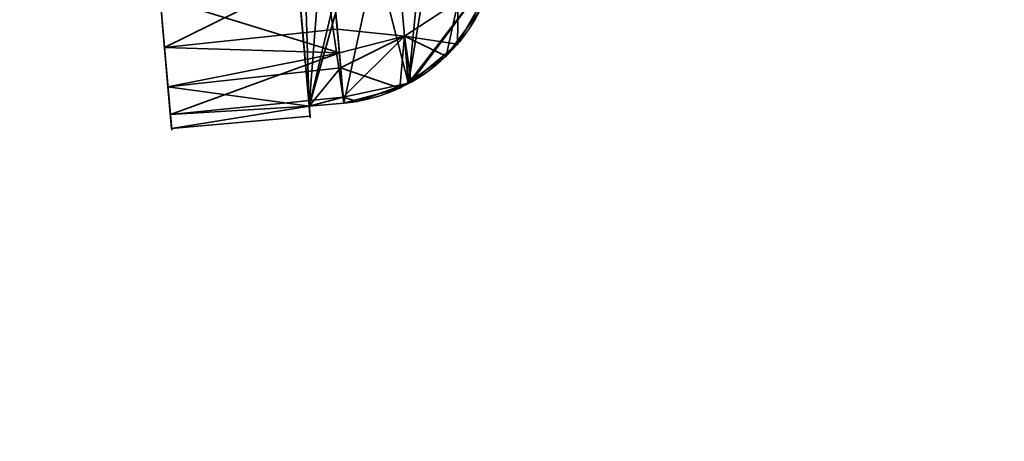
# Model space of a CAD drawing. Header units: millimetres. Extents: x -603 to 3703, y -115 to 249.
# Tile 402 of 656: x 414.69 to 428.86, y -26.45 to -20.39. Entities that reach past the tile are written whole.
import ezdxf

# ---------------------------------------------------------------- set-up
doc = ezdxf.new("R2010")
doc.units = ezdxf.units.MM
doc.layers.add('151', color=7, linetype='Continuous', true_color=0xffffff)

# ---------------------------------------------------------------- blocks, each defined once
blk = doc.blocks.new('UG_SURFACE_022')
at = {"layer": '151', "color": 35, "linetype": 'Continuous', "lineweight": 35}
for points in [[(418.061, -12.565, 140.514), (418.074, -12.71, 142.25), (418.854, -21.634, 142.25), (418.867, -21.779, 140.514)], [(418.867, -21.779, 140.514), (418.854, -21.634, 139.75), (418.074, -12.71, 139.75), (418.061, -12.565, 140.514)], [(418.061, -12.565, 1294.514), (418.074, -12.71, 1296.25), (418.854, -21.634, 1296.25), (418.867, -21.779, 1294.514)], [(418.867, -21.779, 1294.514), (418.854, -21.634, 1293.75), (418.074, -12.71, 1293.75), (418.061, -12.565, 1294.514)], [(418.061, -12.565, 717.514), (418.074, -12.71, 719.25), (418.854, -21.634, 719.25), (418.867, -21.779, 717.514)], [(418.867, -21.779, 717.514), (418.854, -21.634, 716.75), (418.074, -12.71, 716.75), (418.061, -12.565, 717.514)], [(418.061, -12.565, 1871.514), (418.074, -12.71, 1873.25), (418.854, -21.634, 1873.25), (418.867, -21.779, 1871.514)], [(418.867, -21.779, 1871.514), (418.854, -21.634, 1870.75), (418.074, -12.71, 1870.75), (418.061, -12.565, 1871.514)], [(418.854, -21.634, 142.25), (418.074, -12.71, 142.25), (418.572, -12.667, 142.25)], [(418.854, -21.634, 1296.25), (418.074, -12.71, 1296.25), (418.572, -12.667, 1296.25)], [(418.854, -21.634, 719.25), (418.074, -12.71, 719.25), (418.572, -12.667, 719.25)], [(418.854, -21.634, 1873.25), (418.074, -12.71, 1873.25), (418.572, -12.667, 1873.25)], [(418.074, -12.71, 139.75), (420.278, -21.293, 139.75), (420.829, -20.913, 139.75), (421.317, -20.254, 139.75)], [(418.074, -12.71, 139.75), (418.854, -21.634, 139.75), (419.352, -21.59, 139.75)], [(419.352, -21.59, 139.75), (420.162, -21.373, 139.75), (420.278, -21.293, 139.75), (418.074, -12.71, 139.75)], [(418.074, -12.71, 1293.75), (420.278, -21.293, 1293.75), (420.829, -20.913, 1293.75), (421.317, -20.254, 1293.75)], [(418.074, -12.71, 1293.75), (418.854, -21.634, 1293.75), (419.352, -21.59, 1293.75)], [(419.352, -21.59, 1293.75), (420.162, -21.373, 1293.75), (420.278, -21.293, 1293.75), (418.074, -12.71, 1293.75)], [(418.074, -12.71, 716.75), (420.278, -21.293, 716.75), (420.829, -20.913, 716.75), (421.317, -20.254, 716.75)], [(418.074, -12.71, 716.75), (418.854, -21.634, 716.75), (419.352, -21.59, 716.75)], [(419.352, -21.59, 716.75), (420.162, -21.373, 716.75), (420.278, -21.293, 716.75), (418.074, -12.71, 716.75)], [(418.074, -12.71, 1870.75), (420.278, -21.293, 1870.75), (420.829, -20.913, 1870.75), (421.317, -20.254, 1870.75)], [(418.074, -12.71, 1870.75), (418.854, -21.634, 1870.75), (419.352, -21.59, 1870.75)], [(419.352, -21.59, 1870.75), (420.162, -21.373, 1870.75), (420.278, -21.293, 1870.75), (418.074, -12.71, 1870.75)], [(418.572, -12.667, 142.25), (419.407, -12.74, 142.25), (419.535, -12.798, 142.25), (418.854, -21.634, 142.25)], [(418.572, -12.667, 1296.25), (419.407, -12.74, 1296.25), (419.535, -12.798, 1296.25), (418.854, -21.634, 1296.25)], [(418.572, -12.667, 719.25), (419.407, -12.74, 719.25), (419.535, -12.798, 719.25), (418.854, -21.634, 719.25)], [(418.572, -12.667, 1873.25), (419.407, -12.74, 1873.25), (419.535, -12.798, 1873.25), (418.854, -21.634, 1873.25)], [(418.854, -21.634, 142.25), (419.535, -12.798, 142.25), (420.143, -13.077, 142.25), (420.738, -13.641, 142.25)], [(418.854, -21.634, 1296.25), (419.535, -12.798, 1296.25), (420.143, -13.077, 1296.25), (420.738, -13.641, 1296.25)], [(418.854, -21.634, 719.25), (419.535, -12.798, 719.25), (420.143, -13.077, 719.25), (420.738, -13.641, 719.25)], [(418.854, -21.634, 1873.25), (419.535, -12.798, 1873.25), (420.143, -13.077, 1873.25), (420.738, -13.641, 1873.25)], [(420.738, -13.641, 142.25), (420.992, -14.116, 142.25), (418.854, -21.634, 142.25)], [(420.738, -13.641, 1296.25), (420.992, -14.116, 1296.25), (418.854, -21.634, 1296.25)], [(420.738, -13.641, 719.25), (420.992, -14.116, 719.25), (418.854, -21.634, 719.25)], [(420.738, -13.641, 1873.25), (420.992, -14.116, 1873.25), (418.854, -21.634, 1873.25)], [(419.352, -21.59, 142.25), (418.854, -21.634, 142.25), (420.992, -14.116, 142.25)], [(419.352, -21.59, 1296.25), (418.854, -21.634, 1296.25), (420.992, -14.116, 1296.25)], [(419.352, -21.59, 719.25), (418.854, -21.634, 719.25), (420.992, -14.116, 719.25)], [(419.352, -21.59, 1873.25), (418.854, -21.634, 1873.25), (420.992, -14.116, 1873.25)], [(420.992, -14.116, 142.25), (420.286, -21.303, 142.25), (419.544, -21.566, 142.25), (419.352, -21.59, 142.25)], [(420.992, -14.116, 1296.25), (420.286, -21.303, 1296.25), (419.544, -21.566, 1296.25), (419.352, -21.59, 1296.25)], [(420.992, -14.116, 719.25), (420.286, -21.303, 719.25), (419.544, -21.566, 719.25), (419.352, -21.59, 719.25)], [(420.992, -14.116, 1873.25), (420.286, -21.303, 1873.25), (419.544, -21.566, 1873.25), (419.352, -21.59, 1873.25)], [(420.286, -21.303, 142.25), (420.992, -14.116, 142.25), (421.137, -14.388, 142.25), (421.3, -15.168, 142.25)], [(420.286, -21.303, 1296.25), (420.992, -14.116, 1296.25), (421.137, -14.388, 1296.25), (421.3, -15.168, 1296.25)], [(420.286, -21.303, 719.25), (420.992, -14.116, 719.25), (421.137, -14.388, 719.25), (421.3, -15.168, 719.25)], [(420.286, -21.303, 1873.25), (420.992, -14.116, 1873.25), (421.137, -14.388, 1873.25), (421.3, -15.168, 1873.25)], [(421.3, -15.168, 142.25), (421.605, -18.653, 142.25), (421.479, -19.741, 142.25), (420.286, -21.303, 142.25)], [(421.3, -15.168, 1296.25), (421.605, -18.653, 1296.25), (421.479, -19.741, 1296.25), (420.286, -21.303, 1296.25)], [(421.3, -15.168, 719.25), (421.605, -18.653, 719.25), (421.479, -19.741, 719.25), (420.286, -21.303, 719.25)], [(421.3, -15.168, 1873.25), (421.605, -18.653, 1873.25), (421.479, -19.741, 1873.25), (420.286, -21.303, 1873.25)], [(420.229, -20.629, 138.365), (420.123, -19.417, 137.229), (420.905, -19.058, 137.687), (420.998, -20.123, 138.685)], [(420.123, -19.417, 144.771), (420.229, -20.629, 143.635), (420.998, -20.123, 143.315), (420.905, -19.058, 144.313)], [(420.229, -20.629, 1292.365), (420.123, -19.417, 1291.229), (420.905, -19.058, 1291.687), (420.998, -20.123, 1292.685)], [(420.123, -19.417, 1298.771), (420.229, -20.629, 1297.635), (420.998, -20.123, 1297.315), (420.905, -19.058, 1298.313)], [(420.229, -20.629, 715.365), (420.123, -19.417, 714.229), (420.905, -19.058, 714.687), (420.998, -20.123, 715.685)], [(420.123, -19.417, 721.771), (420.229, -20.629, 720.635), (420.998, -20.123, 720.315), (420.905, -19.058, 721.313)], [(420.229, -20.629, 1869.365), (420.123, -19.417, 1868.229), (420.905, -19.058, 1868.687), (420.998, -20.123, 1869.685)], [(420.123, -19.417, 1875.771), (420.229, -20.629, 1874.635), (420.998, -20.123, 1874.315), (420.905, -19.058, 1875.313)], [(419.178, -19.602, 144.932), (416.636, -19.23, 145.248), (416.773, -20.789, 144.111)], [(416.636, -19.23, 145.248), (416.71, -20.069, 137.238), (416.822, -21.358, 138.675), (416.875, -21.953, 140.514)], [(416.875, -21.953, 140.514), (416.857, -21.752, 142.437), (416.773, -20.789, 144.111), (416.636, -19.23, 145.248)], [(419.178, -19.602, 1298.932), (416.636, -19.23, 1299.248), (416.773, -20.789, 1298.111)], [(416.636, -19.23, 1299.248), (416.71, -20.069, 1291.238), (416.822, -21.358, 1292.675), (416.875, -21.953, 1294.514)], [(416.875, -21.953, 1294.514), (416.857, -21.752, 1296.437), (416.773, -20.789, 1298.111), (416.636, -19.23, 1299.248)], [(419.178, -19.602, 721.932), (416.636, -19.23, 722.248), (416.773, -20.789, 721.111)], [(416.773, -20.789, 721.111), (416.636, -19.23, 722.248), (416.71, -20.069, 714.238)], [(419.178, -19.602, 1875.932), (416.636, -19.23, 1876.248), (416.773, -20.789, 1875.111)], [(416.636, -19.23, 1876.248), (416.71, -20.069, 1868.238), (416.822, -21.358, 1869.675), (416.875, -21.953, 1871.514)], [(416.875, -21.953, 1871.514), (416.857, -21.752, 1873.437), (416.773, -20.789, 1875.111), (416.636, -19.23, 1876.248)], [(420.229, -20.629, 143.635), (420.123, -19.417, 144.771), (419.178, -19.602, 144.932), (419.259, -20.527, 144.065)], [(420.229, -20.629, 1297.635), (420.123, -19.417, 1298.771), (419.178, -19.602, 1298.932), (419.259, -20.527, 1298.064)], [(420.229, -20.629, 720.635), (420.123, -19.417, 721.771), (419.178, -19.602, 721.932), (419.259, -20.527, 721.065)], [(420.229, -20.629, 1874.635), (420.123, -19.417, 1875.771), (419.178, -19.602, 1875.932), (419.259, -20.527, 1875.064)], [(420.123, -19.417, 137.229), (420.229, -20.629, 138.365), (419.289, -20.866, 138.253), (419.197, -19.819, 137.272)], [(420.123, -19.417, 1291.229), (420.229, -20.629, 1292.365), (419.289, -20.866, 1292.253), (419.197, -19.819, 1291.272)], [(420.123, -19.417, 714.229), (420.229, -20.629, 715.365), (419.289, -20.866, 715.253), (419.197, -19.819, 714.272)], [(420.123, -19.417, 1868.229), (420.229, -20.629, 1869.365), (419.289, -20.866, 1869.253), (419.197, -19.819, 1868.272)], [(416.773, -20.789, 144.111), (419.259, -20.527, 144.065), (419.178, -19.602, 144.932)], [(416.773, -20.789, 1298.111), (419.259, -20.527, 1298.064), (419.178, -19.602, 1298.932)], [(416.773, -20.789, 721.111), (419.259, -20.527, 721.065), (419.178, -19.602, 721.932)], [(416.773, -20.789, 1875.111), (419.259, -20.527, 1875.064), (419.178, -19.602, 1875.932)], [(416.71, -20.069, 137.238), (419.197, -19.819, 137.272), (419.289, -20.866, 138.253)], [(416.71, -20.069, 1291.238), (419.197, -19.819, 1291.272), (419.289, -20.866, 1292.253)], [(416.71, -20.069, 714.238), (419.197, -19.819, 714.272), (419.289, -20.866, 715.253)], [(416.71, -20.069, 1868.238), (419.197, -19.819, 1868.272), (419.289, -20.866, 1869.253)], [(420.324, -21.29, 142.25), (420.286, -21.303, 142.25), (421.479, -19.741, 142.25)], [(420.324, -21.29, 1296.25), (420.286, -21.303, 1296.25), (421.479, -19.741, 1296.25)], [(420.324, -21.29, 719.25), (420.286, -21.303, 719.25), (421.479, -19.741, 719.25)], [(420.324, -21.29, 1873.25), (420.286, -21.303, 1873.25), (421.479, -19.741, 1873.25)], [(421.479, -19.741, 142.25), (421.457, -19.929, 142.25), (420.992, -20.74, 142.25), (420.324, -21.29, 142.25)], [(421.479, -19.741, 1296.25), (421.457, -19.929, 1296.25), (420.992, -20.74, 1296.25), (420.324, -21.29, 1296.25)], [(421.479, -19.741, 719.25), (421.457, -19.929, 719.25), (420.992, -20.74, 719.25), (420.324, -21.29, 719.25)], [(421.479, -19.741, 1873.25), (421.457, -19.929, 1873.25), (420.992, -20.74, 1873.25), (420.324, -21.29, 1873.25)], [(420.998, -20.123, 143.315), (420.992, -20.74, 142.25), (421.457, -19.929, 142.25)], [(420.998, -20.123, 1297.315), (420.992, -20.74, 1296.25), (421.457, -19.929, 1296.25)], [(420.998, -20.123, 720.315), (420.992, -20.74, 719.25), (421.457, -19.929, 719.25)], [(420.998, -20.123, 1874.315), (420.992, -20.74, 1873.25), (421.457, -19.929, 1873.25)], [(419.289, -20.866, 138.253), (416.822, -21.358, 138.675), (416.71, -20.069, 137.238)], [(419.289, -20.866, 1292.253), (416.822, -21.358, 1292.675), (416.71, -20.069, 1291.238)], [(419.289, -20.866, 715.253), (416.822, -21.358, 715.675), (416.71, -20.069, 714.238)], [(416.71, -20.069, 714.238), (416.822, -21.358, 715.675), (416.875, -21.953, 717.514)], [(416.875, -21.953, 717.514), (416.857, -21.752, 719.437), (416.773, -20.789, 721.111), (416.71, -20.069, 714.238)], [(419.289, -20.866, 1869.253), (416.822, -21.358, 1869.675), (416.71, -20.069, 1868.238)], [(420.229, -20.629, 138.365), (420.998, -20.123, 138.685), (420.829, -20.913, 139.75)], [(420.992, -20.74, 142.25), (420.998, -20.123, 143.315), (420.229, -20.629, 143.635)], [(420.229, -20.629, 1292.365), (420.998, -20.123, 1292.685), (420.829, -20.913, 1293.75)], [(420.992, -20.74, 1296.25), (420.998, -20.123, 1297.315), (420.229, -20.629, 1297.635)], [(420.229, -20.629, 715.365), (420.998, -20.123, 715.685), (420.829, -20.913, 716.75)], [(420.992, -20.74, 719.25), (420.998, -20.123, 720.315), (420.229, -20.629, 720.635)], [(420.229, -20.629, 1869.365), (420.998, -20.123, 1869.685), (420.829, -20.913, 1870.75)], [(420.992, -20.74, 1873.25), (420.998, -20.123, 1874.315), (420.229, -20.629, 1874.635)], [(421.317, -20.254, 139.75), (420.829, -20.913, 139.75), (420.998, -20.123, 138.685)], [(421.317, -20.254, 1293.75), (420.829, -20.913, 1293.75), (420.998, -20.123, 1292.685)], [(421.317, -20.254, 716.75), (420.829, -20.913, 716.75), (420.998, -20.123, 715.685)], [(421.317, -20.254, 1870.75), (420.829, -20.913, 1870.75), (420.998, -20.123, 1869.685)], [(419.289, -20.866, 143.747), (419.259, -20.527, 144.065), (416.773, -20.789, 144.111)], [(419.289, -20.866, 1297.747), (419.259, -20.527, 1298.064), (416.773, -20.789, 1298.111)], [(419.289, -20.866, 720.747), (419.259, -20.527, 721.065), (416.773, -20.789, 721.111)], [(419.289, -20.866, 1874.747), (419.259, -20.527, 1875.064), (416.773, -20.789, 1875.111)], [(419.259, -20.527, 144.065), (419.289, -20.866, 143.747), (420.229, -20.629, 143.635)], [(419.259, -20.527, 1298.064), (419.289, -20.866, 1297.747), (420.229, -20.629, 1297.635)], [(419.259, -20.527, 721.065), (419.289, -20.866, 720.747), (420.229, -20.629, 720.635)], [(419.259, -20.527, 1875.064), (419.289, -20.866, 1874.747), (420.229, -20.629, 1874.635)], [(419.308, -21.083, 138.703), (419.289, -20.866, 138.253), (420.229, -20.629, 138.365)], [(420.229, -20.629, 143.635), (419.289, -20.866, 143.747), (419.345, -21.506, 142.423)], [(419.308, -21.083, 1292.703), (419.289, -20.866, 1292.253), (420.229, -20.629, 1292.365)], [(420.229, -20.629, 1297.635), (419.289, -20.866, 1297.747), (419.345, -21.506, 1296.423)], [(419.308, -21.083, 715.703), (419.289, -20.866, 715.253), (420.229, -20.629, 715.365)], [(420.229, -20.629, 720.635), (419.289, -20.866, 720.747), (419.345, -21.506, 719.423)], [(419.308, -21.083, 1869.703), (419.289, -20.866, 1869.253), (420.229, -20.629, 1869.365)], [(420.229, -20.629, 1874.635), (419.289, -20.866, 1874.747), (419.345, -21.506, 1873.423)], [(419.308, -21.083, 138.703), (420.229, -20.629, 138.365), (420.162, -21.373, 139.75)], [(419.308, -21.083, 1292.703), (420.229, -20.629, 1292.365), (420.162, -21.373, 1293.75)], [(419.308, -21.083, 715.703), (420.229, -20.629, 715.365), (420.162, -21.373, 716.75)], [(419.308, -21.083, 1869.703), (420.229, -20.629, 1869.365), (420.162, -21.373, 1870.75)], [(419.345, -21.506, 142.423), (420.286, -21.303, 142.25), (420.229, -20.629, 143.635)], [(419.345, -21.506, 1296.423), (420.286, -21.303, 1296.25), (420.229, -20.629, 1297.635)], [(419.345, -21.506, 719.423), (420.286, -21.303, 719.25), (420.229, -20.629, 720.635)], [(419.345, -21.506, 1873.423), (420.286, -21.303, 1873.25), (420.229, -20.629, 1874.635)], [(420.229, -20.629, 138.365), (420.278, -21.293, 139.75), (420.162, -21.373, 139.75)], [(420.229, -20.629, 1292.365), (420.278, -21.293, 1293.75), (420.162, -21.373, 1293.75)], [(420.229, -20.629, 715.365), (420.278, -21.293, 716.75), (420.162, -21.373, 716.75)], [(420.229, -20.629, 1869.365), (420.278, -21.293, 1870.75), (420.162, -21.373, 1870.75)], [(420.829, -20.913, 139.75), (420.278, -21.293, 139.75), (420.229, -20.629, 138.365)], [(420.229, -20.629, 143.635), (420.324, -21.29, 142.25), (420.992, -20.74, 142.25)], [(420.229, -20.629, 143.635), (420.286, -21.303, 142.25), (420.324, -21.29, 142.25)], [(420.829, -20.913, 1293.75), (420.278, -21.293, 1293.75), (420.229, -20.629, 1292.365)], [(420.229, -20.629, 1297.635), (420.324, -21.29, 1296.25), (420.992, -20.74, 1296.25)], [(420.229, -20.629, 1297.635), (420.286, -21.303, 1296.25), (420.324, -21.29, 1296.25)], [(420.829, -20.913, 716.75), (420.278, -21.293, 716.75), (420.229, -20.629, 715.365)], [(420.229, -20.629, 720.635), (420.324, -21.29, 719.25), (420.992, -20.74, 719.25)], [(420.229, -20.629, 720.635), (420.286, -21.303, 719.25), (420.324, -21.29, 719.25)], [(420.829, -20.913, 1870.75), (420.278, -21.293, 1870.75), (420.229, -20.629, 1869.365)], [(420.229, -20.629, 1874.635), (420.324, -21.29, 1873.25), (420.992, -20.74, 1873.25)], [(420.229, -20.629, 1874.635), (420.286, -21.303, 1873.25), (420.324, -21.29, 1873.25)], [(419.289, -20.866, 143.747), (416.773, -20.789, 144.111), (416.857, -21.752, 142.437)], [(419.289, -20.866, 1297.747), (416.773, -20.789, 1298.111), (416.857, -21.752, 1296.437)], [(419.289, -20.866, 720.747), (416.773, -20.789, 721.111), (416.857, -21.752, 719.437)], [(419.289, -20.866, 1874.747), (416.773, -20.789, 1875.111), (416.857, -21.752, 1873.437)], [(419.289, -20.866, 138.253), (419.308, -21.083, 138.703), (416.822, -21.358, 138.675)], [(419.289, -20.866, 1292.253), (419.308, -21.083, 1292.703), (416.822, -21.358, 1292.675)], [(419.289, -20.866, 715.253), (419.308, -21.083, 715.703), (416.822, -21.358, 715.675)], [(419.289, -20.866, 1869.253), (419.308, -21.083, 1869.703), (416.822, -21.358, 1869.675)], [(416.857, -21.752, 142.437), (419.345, -21.506, 142.423), (419.289, -20.866, 143.747)], [(416.857, -21.752, 1296.437), (419.345, -21.506, 1296.423), (419.289, -20.866, 1297.747)], [(416.857, -21.752, 719.437), (419.345, -21.506, 719.423), (419.289, -20.866, 720.747)], [(416.857, -21.752, 1873.437), (419.345, -21.506, 1873.423), (419.289, -20.866, 1874.747)], [(418.854, -21.634, 139.75), (416.822, -21.358, 138.675), (419.308, -21.083, 138.703)], [(418.854, -21.634, 1293.75), (416.822, -21.358, 1292.675), (419.308, -21.083, 1292.703)], [(418.854, -21.634, 716.75), (416.822, -21.358, 715.675), (419.308, -21.083, 715.703)], [(418.854, -21.634, 1870.75), (416.822, -21.358, 1869.675), (419.308, -21.083, 1869.703)], [(419.308, -21.083, 138.703), (419.352, -21.59, 139.75), (418.854, -21.634, 139.75)], [(419.308, -21.083, 1292.703), (419.352, -21.59, 1293.75), (418.854, -21.634, 1293.75)], [(419.308, -21.083, 715.703), (419.352, -21.59, 716.75), (418.854, -21.634, 716.75)], [(419.308, -21.083, 1869.703), (419.352, -21.59, 1870.75), (418.854, -21.634, 1870.75)], [(420.162, -21.373, 139.75), (419.352, -21.59, 139.75), (419.308, -21.083, 138.703)], [(420.162, -21.373, 1293.75), (419.352, -21.59, 1293.75), (419.308, -21.083, 1292.703)], [(420.162, -21.373, 716.75), (419.352, -21.59, 716.75), (419.308, -21.083, 715.703)], [(420.162, -21.373, 1870.75), (419.352, -21.59, 1870.75), (419.308, -21.083, 1869.703)], [(416.875, -21.953, 140.514), (416.822, -21.358, 138.675), (418.854, -21.634, 139.75)], [(416.875, -21.953, 1294.514), (416.822, -21.358, 1292.675), (418.854, -21.634, 1293.75)], [(416.875, -21.953, 717.514), (416.822, -21.358, 715.675), (418.854, -21.634, 716.75)], [(416.875, -21.953, 1871.514), (416.822, -21.358, 1869.675), (418.854, -21.634, 1870.75)], [(419.544, -21.566, 142.25), (420.286, -21.303, 142.25), (419.345, -21.506, 142.423)], [(419.544, -21.566, 1296.25), (420.286, -21.303, 1296.25), (419.345, -21.506, 1296.423)], [(419.544, -21.566, 719.25), (420.286, -21.303, 719.25), (419.345, -21.506, 719.423)], [(419.544, -21.566, 1873.25), (420.286, -21.303, 1873.25), (419.345, -21.506, 1873.423)], [(419.345, -21.506, 142.423), (416.857, -21.752, 142.437), (418.854, -21.634, 142.25)], [(419.345, -21.506, 1296.423), (416.857, -21.752, 1296.437), (418.854, -21.634, 1296.25)], [(419.345, -21.506, 719.423), (416.857, -21.752, 719.437), (418.854, -21.634, 719.25)], [(419.345, -21.506, 1873.423), (416.857, -21.752, 1873.437), (418.854, -21.634, 1873.25)], [(418.854, -21.634, 142.25), (419.352, -21.59, 142.25), (419.345, -21.506, 142.423)], [(418.854, -21.634, 1296.25), (419.352, -21.59, 1296.25), (419.345, -21.506, 1296.423)], [(418.854, -21.634, 719.25), (419.352, -21.59, 719.25), (419.345, -21.506, 719.423)], [(418.854, -21.634, 1873.25), (419.352, -21.59, 1873.25), (419.345, -21.506, 1873.423)], [(419.345, -21.506, 142.423), (419.352, -21.59, 142.25), (419.544, -21.566, 142.25)], [(419.345, -21.506, 1296.423), (419.352, -21.59, 1296.25), (419.544, -21.566, 1296.25)], [(419.345, -21.506, 719.423), (419.352, -21.59, 719.25), (419.544, -21.566, 719.25)], [(419.345, -21.506, 1873.423), (419.352, -21.59, 1873.25), (419.544, -21.566, 1873.25)], [(418.854, -21.634, 142.25), (416.857, -21.752, 142.437), (416.875, -21.953, 140.514)], [(418.854, -21.634, 1296.25), (416.857, -21.752, 1296.437), (416.875, -21.953, 1294.514)], [(418.854, -21.634, 719.25), (416.857, -21.752, 719.437), (416.875, -21.953, 717.514)], [(418.854, -21.634, 1873.25), (416.857, -21.752, 1873.437), (416.875, -21.953, 1871.514)], [(416.875, -21.953, 140.514), (418.867, -21.779, 140.514), (418.854, -21.634, 142.25)], [(418.854, -21.634, 139.75), (418.867, -21.779, 140.514), (416.875, -21.953, 140.514)], [(416.875, -21.953, 1294.514), (418.867, -21.779, 1294.514), (418.854, -21.634, 1296.25)], [(418.854, -21.634, 1293.75), (418.867, -21.779, 1294.514), (416.875, -21.953, 1294.514)], [(416.875, -21.953, 717.514), (418.867, -21.779, 717.514), (418.854, -21.634, 719.25)], [(418.854, -21.634, 716.75), (418.867, -21.779, 717.514), (416.875, -21.953, 717.514)], [(416.875, -21.953, 1871.514), (418.867, -21.779, 1871.514), (418.854, -21.634, 1873.25)], [(418.854, -21.634, 1870.75), (418.867, -21.779, 1871.514), (416.875, -21.953, 1871.514)]]:
    blk.add_3dface(points, dxfattribs=at)
blk = doc.blocks.new('UG_SURFACE_111')
at = {"layer": '151', "color": 252, "linetype": 'Continuous', "lineweight": 35}
for points in [[(-468, -13.4, 2077.25), (-468, -30.32, 2077.25), (468, -30.32, 2077.25), (468, -13.4, 2077.25)], [(-466.5, -13.4, 2075.75), (466.5, -13.4, 2075.75), (466.5, -30.32, 2075.75), (-466.5, -30.32, 2075.75)]]:
    blk.add_3dface(points, dxfattribs=at)

msp = doc.modelspace()

# ---------------------------------------------------------------- linework, layer by layer
at = {"layer": '151', "color": 251, "linetype": 'Continuous', "lineweight": -3, "true_color": 0x636466}
for p, q in [((418.073, -12.71, 139.75), (418.854, -21.634, 139.75)), ((418.854, -21.634, 142.25), (418.073, -12.71, 142.25)), ((418.854, -21.634, 1296.25), (418.073, -12.71, 1296.25)), ((418.073, -12.71, 1293.75), (418.854, -21.634, 1293.75)), ((418.073, -12.71, 716.75), (418.854, -21.634, 716.75)), ((418.854, -21.634, 719.25), (418.073, -12.71, 719.25)), ((418.073, -12.71, 1870.75), (418.854, -21.634, 1870.75)), ((418.854, -21.634, 1873.25), (418.073, -12.71, 1873.25)), ((418.854, -21.634, 142.25), (419.352, -21.59, 142.25)), ((418.854, -21.634, 139.75), (419.352, -21.59, 139.75)), ((418.854, -21.634, 1296.25), (419.352, -21.59, 1296.25)), ((418.854, -21.634, 1293.75), (419.352, -21.59, 1293.75)), ((418.854, -21.634, 719.25), (419.352, -21.59, 719.25)), ((418.854, -21.634, 716.75), (419.352, -21.59, 716.75)), ((418.854, -21.634, 1873.25), (419.352, -21.59, 1873.25)), ((418.854, -21.634, 1870.75), (419.352, -21.59, 1870.75))]:
    msp.add_line(p, q, dxfattribs=at)
at = {"layer": '151', "color": 251, "linetype": 'Continuous', "lineweight": -3, "true_color": 0x636466, "extrusion": (-0.996195, -0.087156, 0)}
for centre, start, end in [((53.578, 141, -415.875), 15.5939, 164.4061), ((53.578, 141, -415.875), 195.5939, 344.4061), ((53.578, 1295, -415.875), 15.5939, 164.4061), ((53.578, 1295, -415.875), 195.5939, 344.4061), ((53.578, 718, -415.875), 15.5939, 164.4061), ((53.578, 718, -415.875), 195.5939, 344.4061), ((53.578, 1872, -415.875), 15.5939, 164.4061), ((53.578, 1872, -415.875), 195.5939, 344.4061)]:
    msp.add_arc(centre, 4.65, start, end, dxfattribs=at)
at = {"layer": '151', "color": 251, "linetype": 'Continuous', "lineweight": -3, "true_color": 0x636466, "extrusion": (0.996195, 0.087156, 0)}
for centre, start, end in [((-53.578, 141, 413.375), 110.7836, 249.2164), ((-53.578, 1295, 413.375), 110.7836, 249.2164), ((-53.578, 718, 413.375), 110.7836, 249.2164), ((-53.578, 1872, 413.375), 110.7836, 249.2164), ((-53.578, 141, 415.375), 164.4061, 195.5939), ((-53.578, 1295, 415.375), 164.4061, 195.5939), ((-53.578, 718, 415.375), 164.4061, 195.5939), ((-53.578, 1872, 415.375), 164.4061, 195.5939)]:
    msp.add_arc(centre, 4.65, start, end, dxfattribs=at)
at = {"layer": '151', "color": 251, "linetype": 'Continuous', "lineweight": -3, "true_color": 0x636466}
for points in [[(419.352, -21.59, 139.75), (420.043, -21.53, 139.75), (420.69, -21.157, 139.75), (421.506, -20.056, 139.75), (421.665, -19.34, 139.75), (421.605, -18.653, 139.75)], [(421.605, -18.653, 142.25), (421.665, -19.336, 142.25), (421.508, -20.052, 142.25), (420.689, -21.158, 142.25), (420.038, -21.53, 142.25), (419.352, -21.59, 142.25)], [(419.352, -21.59, 1293.75), (420.043, -21.53, 1293.75), (420.69, -21.157, 1293.75), (421.506, -20.056, 1293.75), (421.665, -19.34, 1293.75), (421.605, -18.653, 1293.75)], [(421.605, -18.653, 1296.25), (421.665, -19.336, 1296.25), (421.508, -20.052, 1296.25), (420.689, -21.158, 1296.25), (420.038, -21.53, 1296.25), (419.352, -21.59, 1296.25)], [(419.352, -21.59, 716.75), (420.043, -21.53, 716.75), (420.69, -21.157, 716.75), (421.506, -20.056, 716.75), (421.665, -19.34, 716.75), (421.605, -18.653, 716.75)], [(421.605, -18.653, 719.25), (421.665, -19.336, 719.25), (421.508, -20.052, 719.25), (420.689, -21.158, 719.25), (420.038, -21.53, 719.25), (419.352, -21.59, 719.25)], [(421.605, -18.653, 1873.25), (421.665, -19.336, 1873.25), (421.508, -20.052, 1873.25), (420.689, -21.158, 1873.25), (420.038, -21.53, 1873.25), (419.352, -21.59, 1873.25)], [(419.352, -21.59, 1870.75), (420.043, -21.53, 1870.75), (420.69, -21.157, 1870.75), (421.506, -20.056, 1870.75), (421.665, -19.34, 1870.75), (421.605, -18.653, 1870.75)]]:
    msp.add_open_spline(points, degree=3, knots=[0, 0, 0, 0, 0.5, 0.5, 1, 1, 1, 1], dxfattribs=at)

# ---------------------------------------------------------------- block references
for name in ['UG_SURFACE_111', 'UG_SURFACE_022']:
    msp.add_blockref(name, (0, 0), dxfattribs=at)

doc.saveas('drawing.dxf')
